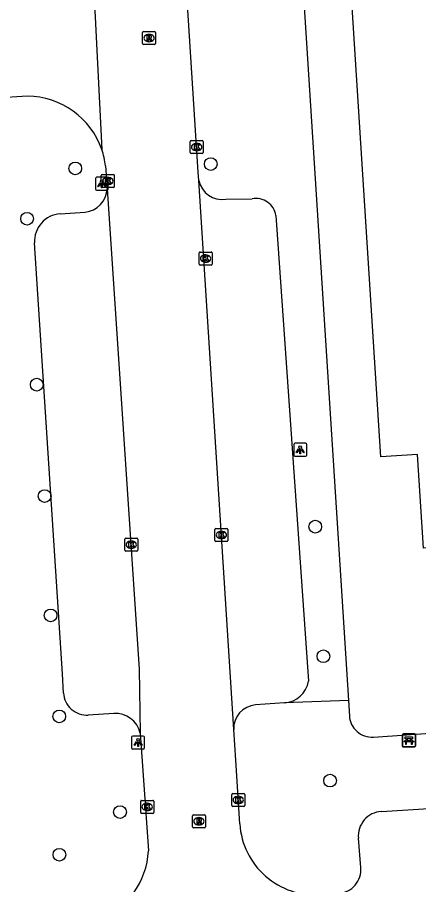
# Model space of a CAD drawing. Extents: x 159689 to 160786, y 387323 to 388339.
# Drawn here: x 160354.6 to 160385.5, y 387772 to 387838.7 of the extents above; entities that cross this region are included whole.
import ezdxf

# ---------------------------------------------------------------- set-up
doc = ezdxf.new("R2010")
doc.units = 0
for name, color, linetype in [('IMGEO_Bank', 7, 'Continuous'), ('IMGEO_Boom', 7, 'Continuous'), ('IMGEO_Kolk', 7, 'Continuous'), ('IMGEO_Lichtpunt', 7, 'Continuous'), ('IMGEO_Pand', 7, 'Continuous'), ('IMGEO_Rijbaan_lokaal_open', 7, 'Continuous'), ('IMGEO_Rioolput', 7, 'Continuous'), ('IMGEO_Voetpad_open', 7, 'Continuous')]:
    doc.layers.add(name, color=color, linetype=linetype)

msp = doc.modelspace()

# ---------------------------------------------------------------- linework, layer by layer
at = {"layer": 'IMGEO_Bank'}
for p, q in [((160384.22, 387782.665), (160384.22, 387783.506)), ((160384.22, 387783.506), (160384.22, 387782.665)), ((160384.295, 387783.59), (160385.136, 387783.59)), ((160385.136, 387783.59), (160384.295, 387783.59)), ((160385.22, 387783.515), (160385.22, 387782.674)), ((160385.22, 387782.674), (160385.22, 387783.515)), ((160384.917, 387782.988), (160384.524, 387782.988)), ((160384.529, 387783.096), (160384.529, 387783.202)), ((160384.573, 387783.202), (160384.573, 387783.096)), ((160384.861, 387783.208), (160384.579, 387783.208)), ((160384.579, 387783.09), (160384.861, 387783.09)), ((160384.867, 387783.096), (160384.867, 387783.202)), ((160384.911, 387783.202), (160384.911, 387783.096)), ((160385.145, 387782.59), (160384.304, 387782.59)), ((160384.304, 387782.59), (160385.145, 387782.59))]:
    msp.add_line(p, q, dxfattribs=at)
for points in [[(160384.467, 387782.988), (160384.325, 387782.988), (160384.437, 387783.09), (160384.523, 387783.09)], [(160384.523, 387783.208), (160384.437, 387783.208), (160384.437, 387783.369), (160385, 387783.369), (160385, 387783.208), (160384.917, 387783.208)], [(160384.517, 387782.981), (160384.517, 387782.774), (160384.474, 387782.774), (160384.474, 387782.981)], [(160384.917, 387783.09), (160385, 387783.09), (160385.112, 387782.988), (160384.973, 387782.988)], [(160384.967, 387782.981), (160384.967, 387782.774), (160384.923, 387782.774), (160384.923, 387782.981)]]:
    msp.add_lwpolyline(points, dxfattribs=at)
for centre, radius, start, end in [((160384.298, 387783.512), 0.0779, 92.4484, 184.28452), ((160384.298, 387783.512), 0.0779, 92.4484, 184.28452), ((160385.142, 387783.512), 0.0779, 2.4484, 94.28452), ((160385.142, 387783.512), 0.0779, 2.4484, 94.28452), ((160384.467, 387782.981), 0.00671, 2.89567, 87.10433), ((160384.524, 387782.981), 0.00671, 92.89567, 177.10433), ((160384.522, 387783.201), 0.00671, 2.89567, 87.10433), ((160384.522, 387783.097), 0.00671, 272.89567, 357.10433), ((160384.579, 387783.201), 0.00671, 92.89567, 177.10433), ((160384.579, 387783.097), 0.00671, 182.89567, 267.10433), ((160384.861, 387783.201), 0.00671, 2.89567, 87.10433), ((160384.861, 387783.097), 0.00671, 272.89567, 357.10433), ((160384.918, 387783.201), 0.00671, 92.89567, 177.10433), ((160384.918, 387783.097), 0.00671, 182.89567, 267.10433), ((160384.916, 387782.981), 0.00671, 2.89567, 87.10433), ((160384.973, 387782.981), 0.00671, 92.89567, 177.10433), ((160384.298, 387782.668), 0.0779, 182.4484, 274.28452), ((160384.298, 387782.668), 0.0779, 182.4484, 274.28452), ((160385.142, 387782.668), 0.0779, 272.4484, 4.28452), ((160385.142, 387782.668), 0.0779, 272.4484, 4.28452)]:
    msp.add_arc(centre, radius, start, end, dxfattribs=at)
at = {"layer": 'IMGEO_Boom'}
for centre in [(160359.046, 387827.092), (160369.473, 387827.427), (160355.333, 387823.217), (160356.082, 387810.458), (160356.688, 387801.889), (160377.507, 387799.534), (160357.144, 387792.709), (160378.143, 387789.568), (160357.81, 387784.94), (160378.651, 387780.008), (160362.486, 387777.581), (160357.827, 387774.299)]:
    msp.add_circle(centre, 0.489, dxfattribs=at)
at = {"layer": 'IMGEO_Kolk'}
for p, q in [((160367.885, 387828.304), (160367.885, 387829.156)), ((160367.96, 387829.23), (160368.812, 387829.23)), ((160368.373, 387829.01), (160368.398, 387829.01)), ((160368.886, 387829.156), (160368.886, 387828.304)), ((160368.812, 387828.23), (160367.96, 387828.23)), ((160368.396, 387828.45), (160368.371, 387828.45)), ((160361.048, 387825.696), (160361.048, 387826.548)), ((160361.123, 387826.622), (160361.975, 387826.622)), ((160361.536, 387826.402), (160361.561, 387826.402)), ((160362.049, 387826.548), (160362.049, 387825.696)), ((160361.975, 387825.622), (160361.123, 387825.622)), ((160361.559, 387825.842), (160361.534, 387825.842)), ((160368.571, 387819.735), (160368.571, 387820.587)), ((160368.646, 387820.661), (160369.498, 387820.661)), ((160369.059, 387820.441), (160369.084, 387820.441)), ((160369.572, 387820.587), (160369.572, 387819.735)), ((160369.498, 387819.661), (160368.646, 387819.661)), ((160369.082, 387819.881), (160369.057, 387819.881)), ((160369.786, 387798.475), (160369.786, 387799.327)), ((160369.861, 387799.401), (160370.713, 387799.401)), ((160370.274, 387799.181), (160370.299, 387799.181)), ((160370.787, 387799.327), (160370.787, 387798.475)), ((160362.849, 387797.721), (160362.849, 387798.573)), ((160362.924, 387798.647), (160363.776, 387798.647)), ((160363.337, 387798.427), (160363.362, 387798.427)), ((160363.85, 387798.573), (160363.85, 387797.721)), ((160370.713, 387798.401), (160369.861, 387798.401)), ((160370.297, 387798.621), (160370.272, 387798.621)), ((160363.776, 387797.647), (160362.924, 387797.647)), ((160363.36, 387797.867), (160363.335, 387797.867)), ((160371.085, 387778.09), (160371.085, 387778.942)), ((160371.16, 387779.016), (160372.012, 387779.016)), ((160372.086, 387778.942), (160372.086, 387778.09)), ((160364.076, 387777.559), (160364.076, 387778.411)), ((160364.151, 387778.485), (160365.003, 387778.485)), ((160364.564, 387778.265), (160364.589, 387778.265)), ((160365.077, 387778.411), (160365.077, 387777.559)), ((160371.596, 387778.236), (160371.571, 387778.236)), ((160371.573, 387778.796), (160371.598, 387778.796)), ((160364.587, 387777.705), (160364.562, 387777.705)), ((160372.012, 387778.016), (160371.16, 387778.016)), ((160365.003, 387777.485), (160364.151, 387777.485))]:
    msp.add_line(p, q, dxfattribs=at)
for points in [[(160367.885, 387828.304), (160367.885, 387829.156)], [(160367.96, 387829.23), (160368.812, 387829.23)], [(160368.206, 387828.93), (160368.329, 387828.93), (160368.329, 387828.779), (160368.459, 387828.93), (160368.623, 387828.93), (160368.477, 387828.779), (160368.63, 387828.53), (160368.478, 387828.53), (160368.393, 387828.694), (160368.329, 387828.627), (160368.329, 387828.53), (160368.206, 387828.53), (160368.206, 387828.93)], [(160368.886, 387829.156), (160368.886, 387828.304)], [(160368.812, 387828.23), (160367.96, 387828.23)], [(160361.048, 387825.696), (160361.048, 387826.548)], [(160361.123, 387826.622), (160361.975, 387826.622)], [(160361.369, 387826.322), (160361.492, 387826.322), (160361.492, 387826.171), (160361.622, 387826.322), (160361.786, 387826.322), (160361.64, 387826.171), (160361.793, 387825.922), (160361.641, 387825.922), (160361.556, 387826.086), (160361.492, 387826.019), (160361.492, 387825.922), (160361.369, 387825.922), (160361.369, 387826.322)], [(160362.049, 387826.548), (160362.049, 387825.696)], [(160361.975, 387825.622), (160361.123, 387825.622)], [(160368.571, 387819.735), (160368.571, 387820.587)], [(160368.646, 387820.661), (160369.498, 387820.661)], [(160368.892, 387820.361), (160369.015, 387820.361), (160369.015, 387820.21), (160369.145, 387820.361), (160369.309, 387820.361), (160369.163, 387820.21), (160369.316, 387819.961), (160369.164, 387819.961), (160369.079, 387820.125), (160369.015, 387820.058), (160369.015, 387819.961), (160368.892, 387819.961), (160368.892, 387820.361)], [(160369.572, 387820.587), (160369.572, 387819.735)], [(160369.498, 387819.661), (160368.646, 387819.661)], [(160369.786, 387798.475), (160369.786, 387799.327)], [(160369.861, 387799.401), (160370.713, 387799.401)], [(160370.107, 387799.101), (160370.23, 387799.101), (160370.23, 387798.95), (160370.36, 387799.101), (160370.524, 387799.101), (160370.378, 387798.95), (160370.531, 387798.701), (160370.379, 387798.701), (160370.294, 387798.865), (160370.23, 387798.798), (160370.23, 387798.701), (160370.107, 387798.701), (160370.107, 387799.101)], [(160370.787, 387799.327), (160370.787, 387798.475)], [(160362.849, 387797.721), (160362.849, 387798.573)], [(160362.924, 387798.647), (160363.776, 387798.647)], [(160363.17, 387798.347), (160363.293, 387798.347), (160363.293, 387798.196), (160363.423, 387798.347), (160363.587, 387798.347), (160363.441, 387798.196), (160363.594, 387797.947), (160363.442, 387797.947), (160363.357, 387798.111), (160363.293, 387798.044), (160363.293, 387797.947), (160363.17, 387797.947), (160363.17, 387798.347)], [(160363.85, 387798.573), (160363.85, 387797.721)], [(160370.713, 387798.401), (160369.861, 387798.401)], [(160363.776, 387797.647), (160362.924, 387797.647)], [(160371.085, 387778.09), (160371.085, 387778.942)], [(160371.16, 387779.016), (160372.012, 387779.016)], [(160372.086, 387778.942), (160372.086, 387778.09)], [(160364.076, 387777.559), (160364.076, 387778.411)], [(160364.151, 387778.485), (160365.003, 387778.485)], [(160364.397, 387778.185), (160364.52, 387778.185), (160364.52, 387778.034), (160364.65, 387778.185), (160364.814, 387778.185), (160364.668, 387778.034), (160364.821, 387777.785), (160364.669, 387777.785), (160364.584, 387777.949), (160364.52, 387777.882), (160364.52, 387777.785), (160364.397, 387777.785), (160364.397, 387778.185)], [(160365.077, 387778.411), (160365.077, 387777.559)], [(160371.406, 387778.716), (160371.529, 387778.716), (160371.529, 387778.565), (160371.659, 387778.716), (160371.823, 387778.716), (160371.677, 387778.565), (160371.83, 387778.316), (160371.678, 387778.316), (160371.593, 387778.48), (160371.529, 387778.413), (160371.529, 387778.316), (160371.406, 387778.316), (160371.406, 387778.716)], [(160372.012, 387778.016), (160371.16, 387778.016)], [(160365.003, 387777.485), (160364.151, 387777.485)]]:
    msp.add_lwpolyline(points, dxfattribs=at)
for centre, start, end in [((160367.962, 387829.154), 91.55205, 178.44795), ((160367.962, 387829.154), 91.55205, 178.44795), ((160368.81, 387829.154), 1.55205, 88.44795), ((160368.81, 387829.154), 1.55205, 88.44795), ((160367.962, 387828.306), 181.55205, 268.44795), ((160367.962, 387828.306), 181.55205, 268.44795), ((160368.81, 387828.306), 271.55205, 358.44795), ((160368.81, 387828.306), 271.55205, 358.44795), ((160361.125, 387826.546), 91.55205, 178.44795), ((160361.125, 387826.546), 91.55205, 178.44795), ((160361.973, 387826.546), 1.55205, 88.44795), ((160361.973, 387826.546), 1.55205, 88.44795), ((160361.125, 387825.698), 181.55205, 268.44795), ((160361.125, 387825.698), 181.55205, 268.44795), ((160361.973, 387825.698), 271.55205, 358.44795), ((160361.973, 387825.698), 271.55205, 358.44795), ((160368.648, 387820.585), 91.55205, 178.44795), ((160368.648, 387820.585), 91.55205, 178.44795), ((160369.496, 387820.585), 1.55205, 88.44795), ((160369.496, 387820.585), 1.55205, 88.44795), ((160368.648, 387819.737), 181.55205, 268.44795), ((160368.648, 387819.737), 181.55205, 268.44795), ((160369.496, 387819.737), 271.55205, 358.44795), ((160369.496, 387819.737), 271.55205, 358.44795), ((160369.863, 387799.325), 91.55205, 178.44795), ((160369.863, 387799.325), 91.55205, 178.44795), ((160370.711, 387799.325), 1.55205, 88.44795), ((160370.711, 387799.325), 1.55205, 88.44795), ((160362.926, 387798.571), 91.55205, 178.44795), ((160362.926, 387798.571), 91.55205, 178.44795), ((160363.774, 387798.571), 1.55205, 88.44795), ((160363.774, 387798.571), 1.55205, 88.44795), ((160369.863, 387798.477), 181.55205, 268.44795), ((160369.863, 387798.477), 181.55205, 268.44795), ((160370.711, 387798.477), 271.55205, 358.44795), ((160370.711, 387798.477), 271.55205, 358.44795), ((160362.926, 387797.723), 181.55205, 268.44795), ((160362.926, 387797.723), 181.55205, 268.44795), ((160363.774, 387797.723), 271.55205, 358.44795), ((160363.774, 387797.723), 271.55205, 358.44795), ((160371.162, 387778.94), 91.55205, 178.44795), ((160371.162, 387778.94), 91.55205, 178.44795), ((160372.01, 387778.94), 1.55205, 88.44795), ((160372.01, 387778.94), 1.55205, 88.44795), ((160364.153, 387778.409), 91.55205, 178.44795), ((160364.153, 387778.409), 91.55205, 178.44795), ((160365.001, 387778.409), 1.55205, 88.44795), ((160365.001, 387778.409), 1.55205, 88.44795), ((160364.153, 387777.561), 181.55205, 268.44795), ((160364.153, 387777.561), 181.55205, 268.44795), ((160365.001, 387777.561), 271.55205, 358.44795), ((160365.001, 387777.561), 271.55205, 358.44795), ((160371.162, 387778.092), 181.55205, 268.44795), ((160371.162, 387778.092), 181.55205, 268.44795), ((160372.01, 387778.092), 271.55205, 358.44795), ((160372.01, 387778.092), 271.55205, 358.44795)]:
    msp.add_arc(centre, 0.0765, start, end, dxfattribs=at)
for centre, major_axis, ratio, start_param, end_param in [((160368.372, 387828.73), (-0.387, 0.002), 0.722429, 4.712389, 7.853982), ((160368.397, 387828.73), (-0.39, 0.002), 0.717154, 1.570796, 4.712389), ((160361.535, 387826.122), (-0.387, 0.002), 0.722429, 4.712389, 7.853982), ((160361.56, 387826.122), (-0.39, 0.002), 0.717154, 1.570796, 4.712389), ((160369.058, 387820.161), (-0.387, 0.002), 0.722429, 4.712389, 7.853982), ((160369.083, 387820.161), (-0.39, 0.002), 0.717154, 1.570796, 4.712389), ((160370.273, 387798.901), (-0.387, 0.002), 0.722429, 4.712389, 7.853982), ((160370.298, 387798.901), (-0.39, 0.002), 0.717154, 1.570796, 4.712389), ((160363.336, 387798.147), (-0.387, 0.002), 0.722429, 4.712389, 7.853982), ((160363.361, 387798.147), (-0.39, 0.002), 0.717154, 1.570796, 4.712389), ((160364.563, 387777.985), (-0.387, 0.002), 0.722429, 4.712389, 7.853982), ((160364.588, 387777.985), (-0.39, 0.002), 0.717154, 1.570796, 4.712389), ((160371.572, 387778.516), (-0.387, 0.002), 0.722429, 4.712389, 7.853982), ((160371.597, 387778.516), (-0.39, 0.002), 0.717154, 1.570796, 4.712389)]:
    msp.add_ellipse(centre, major_axis=major_axis, ratio=ratio, start_param=start_param, end_param=end_param, dxfattribs=at)
at = {"layer": 'IMGEO_Lichtpunt'}
for p, q in [((160360.59, 387826.311), (160360.59, 387825.504)), ((160360.59, 387826.311), (160360.59, 387825.504)), ((160361.492, 387826.406), (160360.684, 387826.406)), ((160361.492, 387826.406), (160360.684, 387826.406)), ((160361.586, 387825.504), (160361.586, 387826.311)), ((160361.586, 387825.504), (160361.586, 387826.311)), ((160360.684, 387825.41), (160361.492, 387825.41)), ((160360.684, 387825.41), (160361.492, 387825.41)), ((160375.856, 387805.851), (160375.856, 387805.044)), ((160375.856, 387805.851), (160375.856, 387805.044)), ((160376.758, 387805.946), (160375.95, 387805.946)), ((160376.758, 387805.946), (160375.95, 387805.946)), ((160376.852, 387805.044), (160376.852, 387805.851)), ((160376.852, 387805.044), (160376.852, 387805.851)), ((160375.95, 387804.95), (160376.758, 387804.95)), ((160375.95, 387804.95), (160376.758, 387804.95)), ((160363.377, 387783.336), (160363.377, 387782.529)), ((160363.377, 387783.336), (160363.377, 387782.529)), ((160364.279, 387783.431), (160363.471, 387783.431)), ((160364.279, 387783.431), (160363.471, 387783.431)), ((160364.373, 387782.529), (160364.373, 387783.336)), ((160364.373, 387782.529), (160364.373, 387783.336)), ((160363.471, 387782.435), (160364.279, 387782.435)), ((160363.471, 387782.435), (160364.279, 387782.435))]:
    msp.add_line(p, q, dxfattribs=at)
for points in [[(160360.964, 387825.975), (160361.003, 387825.947), (160360.815, 387825.685), (160360.777, 387825.712), (160360.964, 387825.975)], [(160361.066, 387825.927), (160361.113, 387825.927), (160361.113, 387825.605), (160361.066, 387825.605), (160361.066, 387825.927)], [(160361.176, 387825.947), (160361.214, 387825.974), (160361.401, 387825.712), (160361.362, 387825.684), (160361.176, 387825.947)], [(160376.23, 387805.515), (160376.269, 387805.487), (160376.081, 387805.225), (160376.043, 387805.252), (160376.23, 387805.515)], [(160376.442, 387805.487), (160376.48, 387805.514), (160376.667, 387805.252), (160376.628, 387805.224), (160376.442, 387805.487)], [(160376.332, 387805.467), (160376.379, 387805.467), (160376.379, 387805.145), (160376.332, 387805.145), (160376.332, 387805.467)], [(160363.751, 387783), (160363.79, 387782.972), (160363.602, 387782.71), (160363.564, 387782.737), (160363.751, 387783)], [(160363.853, 387782.952), (160363.9, 387782.952), (160363.9, 387782.63), (160363.853, 387782.63), (160363.853, 387782.952)], [(160363.963, 387782.972), (160364.001, 387782.999), (160364.188, 387782.737), (160364.149, 387782.709), (160363.963, 387782.972)]]:
    msp.add_lwpolyline(points, dxfattribs=at)
for centre in [(160361.089, 387826.109), (160376.355, 387805.649), (160363.876, 387783.134)]:
    msp.add_circle(centre, 0.0994, dxfattribs=at)
for centre, start, end in [((160360.684, 387826.311), 90, 180), ((160360.684, 387826.311), 90, 180), ((160361.492, 387826.311), 0, 90), ((160361.492, 387826.311), 0, 90), ((160360.684, 387825.504), 180, 270), ((160360.684, 387825.504), 180, 270), ((160361.492, 387825.504), 270, 0), ((160361.492, 387825.504), 270, 360), ((160375.95, 387805.851), 90, 180), ((160375.95, 387805.851), 90, 180), ((160376.758, 387805.851), 0, 90), ((160376.758, 387805.851), 0, 90), ((160375.95, 387805.044), 180, 270), ((160375.95, 387805.044), 180, 270), ((160376.758, 387805.044), 270, 0), ((160376.758, 387805.044), 270, 360), ((160363.471, 387783.336), 90, 180), ((160363.471, 387783.336), 90, 180), ((160364.279, 387783.336), 0, 90), ((160364.279, 387783.336), 0, 90), ((160363.471, 387782.529), 180, 270), ((160363.471, 387782.529), 180, 270), ((160364.279, 387782.529), 270, 0), ((160364.279, 387782.529), 270, 360)]:
    msp.add_arc(centre, 0.0946, start, end, dxfattribs=at)
at = {"layer": 'IMGEO_Pand'}
msp.add_lwpolyline([(160431.313, 387803.751), (160431.102, 387803.737), (160431.285, 387800.785), (160385.845, 387797.887), (160385.372, 387805.079), (160382.547, 387804.9), (160379.786, 387848.356), (160391.965, 387849.14)], dxfattribs=at)
at = {"layer": 'IMGEO_Rijbaan_lokaal_open'}
for points in [[(160368.549, 387826.16), (160368.508, 387826.804), (160367.352, 387844.94), (160366.963, 387851.075)], [(160360.24, 387845.358), (160361.083, 387828.537)], [(160355.377, 387832.647), (160345.586, 387832.034)], [(160361.378, 387827.281), (160361.508, 387825.513)], [(160371.239, 387783.941), (160368.549, 387826.16)], [(160361.508, 387825.513), (160363.967, 387788.585), (160364.047, 387783.661)], [(160364.047, 387783.661), (160364.675, 387774.613)], [(160371.703, 387776.667), (160371.389, 387781.586), (160371.239, 387783.941)]]:
    msp.add_lwpolyline(points, dxfattribs=at)
for centre, radius, start, end in [((160355.295, 387826.517), 6.13, 19.23771, 89.2323), ((160355.366, 387826.532), 6.058, 7.10532, 19.32995), ((160377.517, 387777.039), 5.826, 183.66515, 274.04516), ((160358.645, 387774.912), 6.037, 290.33356, 357.16062)]:
    msp.add_arc(centre, radius, start, end, dxfattribs=at)
at = {"layer": 'IMGEO_Rioolput'}
for p, q in [((160364.22, 387836.692), (160364.22, 387837.544)), ((160364.295, 387837.618), (160365.147, 387837.618)), ((160365.221, 387837.544), (160365.221, 387836.692)), ((160364.708, 387837.398), (160364.733, 387837.398)), ((160365.147, 387836.618), (160364.295, 387836.618)), ((160364.731, 387836.838), (160364.706, 387836.838)), ((160368.055, 387776.45), (160368.055, 387777.302)), ((160368.13, 387777.376), (160368.982, 387777.376)), ((160368.543, 387777.156), (160368.568, 387777.156)), ((160369.056, 387777.302), (160369.056, 387776.45)), ((160368.982, 387776.376), (160368.13, 387776.376)), ((160368.566, 387776.596), (160368.541, 387776.596))]:
    msp.add_line(p, q, dxfattribs=at)
for points in [[(160364.22, 387836.692), (160364.22, 387837.544)], [(160364.295, 387837.618), (160365.147, 387837.618)], [(160365.221, 387837.544), (160365.221, 387836.692)], [(160364.809, 387837.316), (160364.557, 387837.318), (160364.557, 387836.918)], [(160364.557, 387836.918), (160364.681, 387836.918), (160364.681, 387837.08), (160364.692, 387837.08)], [(160364.735, 387837.237), (160364.681, 387837.237), (160364.681, 387837.156)], [(160364.681, 387837.156), (160364.733, 387837.156)], [(160364.739, 387837.051), (160364.81, 387836.918), (160364.95, 387836.918), (160364.885, 387837.044)], [(160365.147, 387836.618), (160364.295, 387836.618)], [(160368.055, 387776.45), (160368.055, 387777.302)], [(160368.13, 387777.376), (160368.982, 387777.376)], [(160368.644, 387777.074), (160368.392, 387777.076), (160368.392, 387776.676)], [(160368.392, 387776.676), (160368.516, 387776.676), (160368.516, 387776.838), (160368.527, 387776.838)], [(160368.57, 387776.995), (160368.516, 387776.995), (160368.516, 387776.914)], [(160368.516, 387776.914), (160368.568, 387776.914)], [(160369.056, 387777.302), (160369.056, 387776.45)], [(160368.982, 387776.376), (160368.13, 387776.376)], [(160368.574, 387776.809), (160368.645, 387776.676), (160368.785, 387776.676), (160368.72, 387776.802)]]:
    msp.add_lwpolyline(points, dxfattribs=at)
for centre, radius, start, end in [((160364.297, 387837.542), 0.0765, 91.55205, 178.44795), ((160364.297, 387837.542), 0.0765, 91.55205, 178.44795), ((160365.145, 387837.542), 0.0765, 1.55205, 88.44795), ((160365.145, 387837.542), 0.0765, 1.55205, 88.44795), ((160364.691, 387837.027), 0.0533, 26.02933, 88.69889), ((160364.717, 387837.345), 0.19, 274.7715, 282.96867), ((160364.741, 387837.141), 0.0964, 77.00612, 93.18647), ((160364.755, 387837.198), 0.0378, 276.66336, 79.67722), ((160364.808, 387837.206), 0.109, 350.36119, 89.41601), ((160364.806, 387837.206), 0.112, 277.58423, 350.98172), ((160364.79, 387836.991), 0.108, 29.51342, 73.79051), ((160364.297, 387836.694), 0.0765, 181.55205, 268.44795), ((160364.297, 387836.694), 0.0765, 181.55205, 268.44795), ((160365.145, 387836.694), 0.0765, 271.55205, 358.44795), ((160365.145, 387836.694), 0.0765, 271.55205, 358.44795), ((160368.132, 387777.3), 0.0765, 91.55205, 178.44795), ((160368.132, 387777.3), 0.0765, 91.55205, 178.44795), ((160368.526, 387776.785), 0.0533, 26.02933, 88.69889), ((160368.552, 387777.103), 0.19, 274.7715, 282.96867), ((160368.576, 387776.899), 0.0964, 77.00612, 93.18647), ((160368.59, 387776.956), 0.0378, 276.66336, 79.67722), ((160368.643, 387776.964), 0.109, 350.36119, 89.41601), ((160368.641, 387776.964), 0.112, 277.58423, 350.98172), ((160368.625, 387776.749), 0.108, 29.51342, 73.79051), ((160368.98, 387777.3), 0.0765, 1.55205, 88.44795), ((160368.98, 387777.3), 0.0765, 1.55205, 88.44795), ((160368.132, 387776.452), 0.0765, 181.55205, 268.44795), ((160368.132, 387776.452), 0.0765, 181.55205, 268.44795), ((160368.98, 387776.452), 0.0765, 271.55205, 358.44795), ((160368.98, 387776.452), 0.0765, 271.55205, 358.44795)]:
    msp.add_arc(centre, radius, start, end, dxfattribs=at)
for centre, major_axis, ratio, start_param, end_param in [((160364.707, 387837.118), (-0.387, 0.002), 0.722429, 4.712389, 7.853982), ((160364.732, 387837.118), (-0.39, 0.002), 0.717154, 1.570796, 4.712389), ((160368.542, 387776.876), (-0.387, 0.002), 0.722429, 4.712389, 7.853982), ((160368.567, 387776.876), (-0.39, 0.002), 0.717154, 1.570796, 4.712389)]:
    msp.add_ellipse(centre, major_axis=major_axis, ratio=ratio, start_param=start_param, end_param=end_param, dxfattribs=at)
at = {"layer": 'IMGEO_Voetpad_open'}
for points in [[(160376.036, 387849.196), (160380.058, 387786.16)], [(160370.62, 387824.716), (160372.664, 387824.749)], [(160357.876, 387823.595), (160359.801, 387823.719)], [(160374.482, 387823.471), (160376.986, 387787.656)], [(160358.133, 387786.741), (160358.048, 387788.224), (160355.915, 387821.364)], [(160381.985, 387783.349), (160403.053, 387784.829), (160430.176, 387786.442), (160434.118, 387786.701)], [(160375.149, 387785.977), (160372.913, 387785.823)], [(160380.058, 387786.16), (160375.149, 387785.977)], [(160380.058, 387786.16), (160380.134, 387784.972)], [(160362.007, 387785.174), (160360.046, 387785.048)], [(160382.601, 387777.63), (160416.647, 387779.783), (160431.154, 387780.742), (160431.378, 387775.305)], [(160381.018, 387773.322), (160380.827, 387775.573)]]:
    msp.add_lwpolyline(points, dxfattribs=at)
for centre, radius, start, end in [((160370.356, 387826.544), 1.847, 191.9987, 278.22921), ((160359.567, 387825.651), 1.946, 276.90522, 355.9418), ((160372.954, 387823.229), 1.548, 9.00353, 100.78431), ((160358.01, 387821.5), 2.099, 93.64743, 183.72304), ((160375.011, 387787.973), 2, 273.95883, 350.89519), ((160359.929, 387786.843), 1.799, 183.26447, 273.71805), ((160373.038, 387784.026), 1.801, 93.97817, 182.71697), ((160362.131, 387783.21), 1.968, 13.25127, 93.62254), ((160381.869, 387785.083), 1.738, 183.66739, 273.84253), ((160382.719, 387775.735), 1.899, 93.55914, 184.89051), ((160379.175, 387773.165), 1.85, 274.37356, 4.85915)]:
    msp.add_arc(centre, radius, start, end, dxfattribs=at)

doc.saveas('drawing.dxf')
